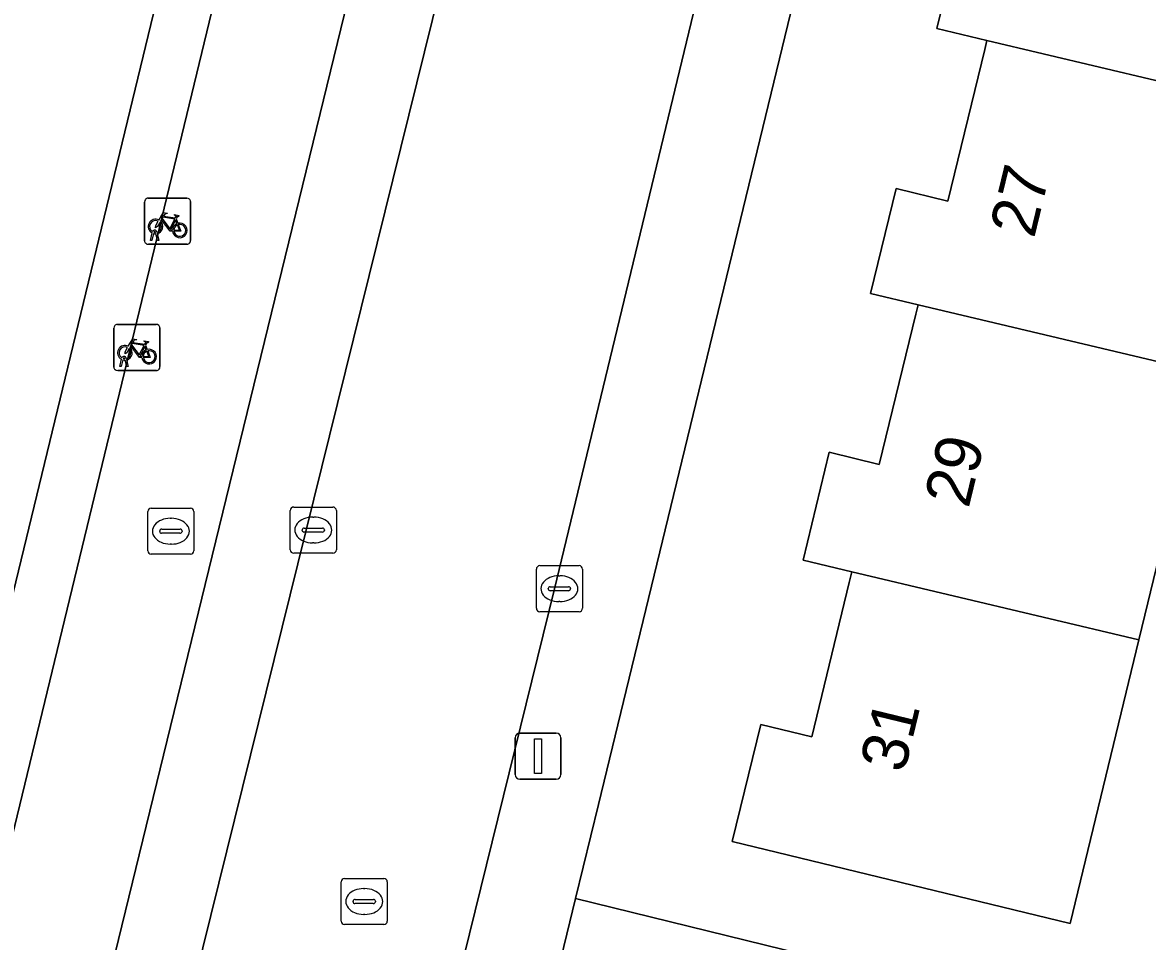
# Model space of a CAD drawing. Extents: x 162803 to 163818, y 381639 to 382475.
# Drawn here: x 163078.66 to 163103.07, y 382258.67 to 382278.62 of the extents above; entities that cross this region are included whole.
import ezdxf

# ---------------------------------------------------------------- set-up
doc = ezdxf.new("R2010")
doc.units = 0
for name, color, linetype in [('IMGEO_Brandkraan', 7, 'Continuous'), ('IMGEO_Erf', 7, 'Continuous'), ('IMGEO_Fietsenrek', 7, 'Continuous'), ('IMGEO_Kolk', 7, 'Continuous'), ('IMGEO_Lichtmast', 7, 'Continuous'), ('IMGEO_Pand', 7, 'Continuous'), ('IMGEO_Pand_nummerreeks', 7, 'Continuous'), ('IMGEO_Parkeervlak_open', 7, 'Continuous'), ('IMGEO_Rijbaan_lokaal_open', 7, 'Continuous'), ('IMGEO_Rioolput', 7, 'Continuous'), ('IMGEO_Voetpad_open', 7, 'Continuous')]:
    doc.layers.add(name, color=color, linetype=linetype)

msp = doc.modelspace()

# ---------------------------------------------------------------- linework, layer by layer
at = {"layer": 'IMGEO_Brandkraan'}
for p, q in [((163081.376, 382267.149), (163081.376, 382268.001)), ((163081.451, 382268.075), (163082.303, 382268.075)), ((163082.377, 382268.001), (163082.377, 382267.149)), ((163081.864, 382267.855), (163081.889, 382267.855)), ((163081.635, 382267.569), (163081.635, 382267.581)), ((163082.073, 382267.532), (163081.675, 382267.532)), ((163081.678, 382267.618), (163082.076, 382267.618)), ((163082.119, 382267.581), (163082.119, 382267.569)), ((163081.887, 382267.295), (163081.862, 382267.295)), ((163082.303, 382267.075), (163081.451, 382267.075))]:
    msp.add_line(p, q, dxfattribs=at)
for points in [[(163081.376, 382267.149), (163081.376, 382268.001)], [(163081.451, 382268.075), (163082.303, 382268.075)], [(163082.377, 382268.001), (163082.377, 382267.149)], [(163082.303, 382267.075), (163081.451, 382267.075)]]:
    msp.add_lwpolyline(points, dxfattribs=at)
for centre, radius, start, end in [((163081.453, 382267.999), 0.0765, 91.552, 178.448), ((163081.453, 382267.999), 0.0765, 91.552, 178.448), ((163082.301, 382267.999), 0.0765, 1.552, 88.448), ((163082.301, 382267.999), 0.0765, 1.552, 88.448), ((163081.675, 382267.578), 0.0403, 85.8775, 175.7526), ((163081.672, 382267.568), 0.0366, 178.938, 274.7102), ((163082.076, 382267.575), 0.043, 264.8664, 352.4533), ((163082.08, 382267.58), 0.0386, 1.7309, 96.639), ((163081.453, 382267.151), 0.0765, 181.552, 268.448), ((163081.453, 382267.151), 0.0765, 181.552, 268.448), ((163082.301, 382267.151), 0.0765, 271.552, 358.448), ((163082.301, 382267.151), 0.0765, 271.552, 358.448)]:
    msp.add_arc(centre, radius, start, end, dxfattribs=at)
for centre, major_axis, ratio, start_param, end_param in [((163081.863, 382267.575), (-0.387, 0.002), 0.722429, 4.712389, 7.853982), ((163081.888, 382267.575), (-0.39, 0.002), 0.717154, 1.570796, 4.712389)]:
    msp.add_ellipse(centre, major_axis=major_axis, ratio=ratio, start_param=start_param, end_param=end_param, dxfattribs=at)
at = {"layer": 'IMGEO_Erf'}
for points in [[(163105.355, 382320.14), (163091.157, 382261.639), (163090.662, 382259.598), (163109.57, 382254.957)], [(163104.299, 382271.018), (163102.889, 382265.217), (163101.392, 382259.058), (163094.062, 382260.839), (163094.68, 382263.377), (163095.787, 382263.109), (163096.6, 382266.461), (163096.657, 382266.696), (163095.599, 382266.947), (163096.166, 382269.29), (163097.251, 382269.025), (163098.045, 382272.289), (163098.094, 382272.492), (163097.065, 382272.736), (163097.62, 382275.017), (163098.742, 382274.742), (163099.54, 382278.029), (163099.589, 382278.231), (163098.503, 382278.489), (163099.088, 382280.89)]]:
    msp.add_lwpolyline(points, dxfattribs=at)
at = {"layer": 'IMGEO_Fietsenrek'}
for p, q in [((163081.379, 382274.805), (163082.22, 382274.805)), ((163082.22, 382274.805), (163081.379, 382274.805)), ((163081.304, 382273.88), (163081.304, 382274.721)), ((163081.304, 382274.721), (163081.304, 382273.88)), ((163082.304, 382274.73), (163082.304, 382273.889)), ((163082.304, 382273.889), (163082.304, 382274.73)), ((163081.991, 382274.354), (163082.027, 382274.259)), ((163081.431, 382273.889), (163081.47, 382274.049)), ((163081.5, 382274.037), (163081.465, 382273.889)), ((163081.542, 382274.061), (163081.541, 382274.065)), ((163081.583, 382273.889), (163081.549, 382274.031)), ((163081.573, 382274.072), (163081.574, 382274.065)), ((163081.581, 382274.035), (163081.616, 382273.889)), ((163082.229, 382273.805), (163081.388, 382273.805)), ((163081.388, 382273.805), (163082.229, 382273.805)), ((163081.465, 382273.889), (163081.431, 382273.889)), ((163081.616, 382273.889), (163081.583, 382273.889)), ((163080.715, 382272.064), (163081.556, 382272.064)), ((163081.556, 382272.064), (163080.715, 382272.064)), ((163080.64, 382271.139), (163080.64, 382271.98)), ((163080.64, 382271.98), (163080.64, 382271.139)), ((163081.64, 382271.989), (163081.64, 382271.148)), ((163081.64, 382271.148), (163081.64, 382271.989)), ((163081.327, 382271.613), (163081.363, 382271.518)), ((163080.909, 382271.331), (163080.91, 382271.324)), ((163080.767, 382271.148), (163080.806, 382271.308)), ((163080.801, 382271.148), (163080.767, 382271.148)), ((163080.836, 382271.296), (163080.801, 382271.148)), ((163080.878, 382271.32), (163080.877, 382271.324)), ((163080.919, 382271.148), (163080.885, 382271.29)), ((163080.917, 382271.294), (163080.952, 382271.148)), ((163080.952, 382271.148), (163080.919, 382271.148)), ((163081.565, 382271.064), (163080.724, 382271.064)), ((163080.724, 382271.064), (163081.565, 382271.064))]:
    msp.add_line(p, q, dxfattribs=at)
for points in [[(163081.638, 382274.279), (163081.586, 382274.189), (163081.546, 382274.164), (163081.547, 382274.211), (163081.602, 382274.305)], [(163081.617, 382274.331), (163081.712, 382274.495), (163081.798, 382274.481), (163081.8, 382274.472), (163081.744, 382274.461), (163081.717, 382274.416), (163081.973, 382274.375)], [(163081.913, 382274.087), (163081.863, 382274.087), (163081.672, 382274.338), (163081.653, 382274.306)], [(163081.96, 382274.35), (163081.703, 382274.391), (163081.686, 382274.362), (163081.853, 382274.142), (163081.96, 382274.35)], [(163082.008, 382274.252), (163081.978, 382274.329), (163081.869, 382274.111), (163081.912, 382274.111)], [(163081.973, 382274.375), (163081.998, 382274.424), (163081.992, 382274.428), (163081.969, 382274.432), (163081.957, 382274.439), (163081.956, 382274.442), (163081.958, 382274.447), (163082.053, 382274.432), (163082.055, 382274.422), (163082.045, 382274.409), (163082.033, 382274.403), (163082.019, 382274.409), (163081.991, 382274.354)], [(163081.942, 382274.111), (163082.062, 382274.11), (163082.018, 382274.224)], [(163082.038, 382274.231), (163082.093, 382274.086), (163081.943, 382274.086)], [(163080.953, 382271.59), (163081.048, 382271.754), (163081.134, 382271.74), (163081.136, 382271.731), (163081.08, 382271.72), (163081.053, 382271.675), (163081.309, 382271.634)], [(163081.249, 382271.346), (163081.199, 382271.346), (163081.008, 382271.597), (163080.989, 382271.565)], [(163081.296, 382271.609), (163081.039, 382271.65), (163081.022, 382271.621), (163081.189, 382271.401), (163081.296, 382271.609)], [(163081.344, 382271.511), (163081.314, 382271.588), (163081.205, 382271.37), (163081.248, 382271.37)], [(163081.309, 382271.634), (163081.334, 382271.683), (163081.328, 382271.687), (163081.305, 382271.691), (163081.293, 382271.698), (163081.292, 382271.701), (163081.294, 382271.706), (163081.389, 382271.691), (163081.391, 382271.681), (163081.381, 382271.668), (163081.369, 382271.662), (163081.355, 382271.668), (163081.327, 382271.613)], [(163080.974, 382271.538), (163080.922, 382271.448), (163080.882, 382271.423), (163080.883, 382271.47), (163080.938, 382271.564)], [(163081.278, 382271.37), (163081.398, 382271.369), (163081.354, 382271.483)], [(163081.374, 382271.49), (163081.429, 382271.345), (163081.279, 382271.345)]]:
    msp.add_lwpolyline(points, dxfattribs=at)
for centre, radius, start, end in [((163081.382, 382274.727), 0.0779, 92.4484, 184.2845), ((163081.382, 382274.727), 0.0779, 92.4484, 184.2845), ((163082.226, 382274.727), 0.0779, 2.4484, 94.2845), ((163082.226, 382274.727), 0.0779, 2.4484, 94.2845), ((163081.544, 382274.19), 0.159, 62.6766, 242.1369), ((163081.544, 382274.19), 0.129, 63.3192, 238.903), ((163081.544, 382274.19), 0.129, 283.6043, 43.4302), ((163081.544, 382274.19), 0.159, 283.5766, 46.6042), ((163082.071, 382274.106), 0.159, 187.0065, 105.7708), ((163081.524, 382274.061), 0.0499, 12.8025, 158.6934), ((163081.544, 382274.19), 0.159, 253.9967, 271.7867), ((163081.524, 382274.061), 0.0174, 12.8025, 163.4502), ((163081.544, 382274.19), 0.129, 253.415, 269.0204), ((163082.071, 382274.106), 0.159, 113.3408, 178.3217), ((163082.071, 382274.106), 0.129, 113.923, 177.9556), ((163082.071, 382274.106), 0.129, 188.6715, 104.5883), ((163081.382, 382273.883), 0.0779, 182.4484, 274.2845), ((163081.382, 382273.883), 0.0779, 182.4484, 274.2845), ((163082.226, 382273.883), 0.0779, 272.4484, 4.2845), ((163082.226, 382273.883), 0.0779, 272.4484, 4.2845), ((163080.718, 382271.986), 0.0779, 92.4484, 184.2845), ((163080.718, 382271.986), 0.0779, 92.4484, 184.2845), ((163081.562, 382271.986), 0.0779, 2.4484, 94.2845), ((163081.562, 382271.986), 0.0779, 2.4484, 94.2845), ((163080.88, 382271.449), 0.159, 62.6766, 242.1369), ((163080.88, 382271.449), 0.129, 63.3192, 238.903), ((163080.86, 382271.32), 0.0499, 12.8025, 158.6934), ((163080.86, 382271.32), 0.0174, 12.8025, 163.4502), ((163080.88, 382271.449), 0.129, 283.6043, 43.4302), ((163080.88, 382271.449), 0.159, 283.5766, 46.6042), ((163081.407, 382271.365), 0.159, 113.3408, 178.3217), ((163081.407, 382271.365), 0.159, 187.0065, 105.7708), ((163081.407, 382271.365), 0.129, 113.923, 177.9556), ((163081.407, 382271.365), 0.129, 188.6715, 104.5883), ((163080.718, 382271.142), 0.0779, 182.4484, 274.2845), ((163080.718, 382271.142), 0.0779, 182.4484, 274.2845), ((163080.88, 382271.449), 0.159, 253.9967, 271.7867), ((163080.88, 382271.449), 0.129, 253.415, 269.0204), ((163081.562, 382271.142), 0.0779, 272.4484, 4.2845), ((163081.562, 382271.142), 0.0779, 272.4484, 4.2845)]:
    msp.add_arc(centre, radius, start, end, dxfattribs=at)
at = {"layer": 'IMGEO_Kolk'}
for p, q in [((163084.467, 382267.174), (163084.467, 382268.026)), ((163084.542, 382268.1), (163085.394, 382268.1)), ((163085.468, 382268.026), (163085.468, 382267.174)), ((163084.955, 382267.88), (163084.98, 382267.88)), ((163084.726, 382267.594), (163084.726, 382267.606)), ((163085.164, 382267.557), (163084.766, 382267.557)), ((163084.769, 382267.643), (163085.167, 382267.643)), ((163085.21, 382267.606), (163085.21, 382267.594)), ((163084.978, 382267.32), (163084.953, 382267.32)), ((163085.394, 382267.1), (163084.542, 382267.1)), ((163089.809, 382265.901), (163089.809, 382266.753)), ((163089.884, 382266.827), (163090.736, 382266.827)), ((163090.81, 382266.753), (163090.81, 382265.901)), ((163090.297, 382266.607), (163090.322, 382266.607)), ((163090.068, 382266.321), (163090.068, 382266.333)), ((163090.506, 382266.284), (163090.108, 382266.284)), ((163090.111, 382266.37), (163090.509, 382266.37)), ((163090.552, 382266.333), (163090.552, 382266.321)), ((163090.32, 382266.047), (163090.295, 382266.047)), ((163090.736, 382265.827), (163089.884, 382265.827))]:
    msp.add_line(p, q, dxfattribs=at)
for points in [[(163084.467, 382267.174), (163084.467, 382268.026)], [(163084.542, 382268.1), (163085.394, 382268.1)], [(163085.468, 382268.026), (163085.468, 382267.174)], [(163085.394, 382267.1), (163084.542, 382267.1)], [(163089.809, 382265.901), (163089.809, 382266.753)], [(163089.884, 382266.827), (163090.736, 382266.827)], [(163090.81, 382266.753), (163090.81, 382265.901)], [(163090.736, 382265.827), (163089.884, 382265.827)]]:
    msp.add_lwpolyline(points, dxfattribs=at)
for centre, radius, start, end in [((163084.544, 382268.024), 0.0765, 91.552, 178.448), ((163084.544, 382268.024), 0.0765, 91.552, 178.448), ((163085.392, 382268.024), 0.0765, 1.552, 88.448), ((163085.392, 382268.024), 0.0765, 1.552, 88.448), ((163084.766, 382267.603), 0.0403, 85.8775, 175.7526), ((163084.763, 382267.593), 0.0366, 178.938, 274.7102), ((163085.167, 382267.6), 0.043, 264.8664, 352.4533), ((163085.171, 382267.605), 0.0386, 1.7309, 96.639), ((163084.544, 382267.176), 0.0765, 181.552, 268.448), ((163084.544, 382267.176), 0.0765, 181.552, 268.448), ((163085.392, 382267.176), 0.0765, 271.552, 358.448), ((163085.392, 382267.176), 0.0765, 271.552, 358.448), ((163089.886, 382266.751), 0.0765, 91.552, 178.448), ((163089.886, 382266.751), 0.0765, 91.552, 178.448), ((163090.734, 382266.751), 0.0765, 1.552, 88.448), ((163090.734, 382266.751), 0.0765, 1.552, 88.448), ((163090.108, 382266.33), 0.0403, 85.8775, 175.7526), ((163090.105, 382266.32), 0.0366, 178.938, 274.7102), ((163090.509, 382266.327), 0.043, 264.8664, 352.4533), ((163090.513, 382266.332), 0.0386, 1.7309, 96.639), ((163089.886, 382265.903), 0.0765, 181.552, 268.448), ((163089.886, 382265.903), 0.0765, 181.552, 268.448), ((163090.734, 382265.903), 0.0765, 271.552, 358.448), ((163090.734, 382265.903), 0.0765, 271.552, 358.448)]:
    msp.add_arc(centre, radius, start, end, dxfattribs=at)
for centre, major_axis, ratio, start_param, end_param in [((163084.954, 382267.6), (-0.387, 0.002), 0.722429, 4.712389, 7.853982), ((163084.979, 382267.6), (-0.39, 0.002), 0.717154, 1.570796, 4.712389), ((163090.296, 382266.327), (-0.387, 0.002), 0.722429, 4.712389, 7.853982), ((163090.321, 382266.327), (-0.39, 0.002), 0.717154, 1.570796, 4.712389)]:
    msp.add_ellipse(centre, major_axis=major_axis, ratio=ratio, start_param=start_param, end_param=end_param, dxfattribs=at)
at = {"layer": 'IMGEO_Lichtmast'}
for p, q in [((163089.352, 382262.292), (163089.352, 382263.092)), ((163089.352, 382263.092), (163089.352, 382262.292)), ((163089.452, 382263.192), (163090.242, 382263.192)), ((163090.242, 382263.192), (163089.452, 382263.192)), ((163090.342, 382263.092), (163090.342, 382262.292)), ((163090.342, 382262.292), (163090.342, 382263.092)), ((163090.242, 382262.192), (163089.452, 382262.192)), ((163089.452, 382262.192), (163090.242, 382262.192))]:
    msp.add_line(p, q, dxfattribs=at)
msp.add_lwpolyline([(163089.772, 382263.067), (163089.922, 382263.067), (163089.922, 382262.317), (163089.772, 382262.317), (163089.772, 382263.067)], dxfattribs=at)
for centre, start, end in [((163089.452, 382263.092), 90, 180), ((163089.452, 382263.092), 90, 180), ((163090.242, 382263.092), 0, 90), ((163090.242, 382263.092), 360, 90), ((163089.452, 382262.292), 180, 270), ((163089.452, 382262.292), 180, 270), ((163090.242, 382262.292), 270, 0), ((163090.242, 382262.292), 270, 0)]:
    msp.add_arc(centre, 0.1, start, end, dxfattribs=at)
at = {"layer": 'IMGEO_Pand'}
for points in [[(163107.133, 382282.679), (163101.069, 382284.118), (163101.029, 382283.954), (163100.217, 382280.616), (163099.088, 382280.89), (163098.503, 382278.489), (163099.589, 382278.231), (163105.699, 382276.781)], [(163078.114, 382264.863), (163082.175, 382281.603), (163072.673, 382283.908), (163070.947, 382276.84), (163067.21, 382277.754), (163066.557, 382275.073), (163070.273, 382274.165), (163068.567, 382267.18)], [(163105.699, 382276.781), (163099.589, 382278.231), (163099.54, 382278.029), (163098.742, 382274.742), (163097.62, 382275.017), (163097.065, 382272.736), (163098.094, 382272.492), (163104.299, 382271.018)], [(163104.299, 382271.018), (163098.094, 382272.492), (163098.045, 382272.289), (163097.251, 382269.025), (163096.166, 382269.29), (163095.599, 382266.947), (163096.657, 382266.696), (163102.889, 382265.217)], [(163102.889, 382265.217), (163096.657, 382266.696), (163096.6, 382266.461), (163095.787, 382263.109), (163094.68, 382263.377), (163094.062, 382260.839), (163101.392, 382259.058)]]:
    msp.add_lwpolyline(points, close=True, dxfattribs=at)
at = {"layer": 'IMGEO_Parkeervlak_open'}
for points in [[(163081.59, 382254.533), (163082.231, 382257.156), (163091.682, 382295.367)], [(163089.11, 382293.013), (163078.631, 382250.053), (163071.399, 382220.59), (163070.416, 382216.381), (163069.856, 382214.164)]]:
    msp.add_lwpolyline(points, dxfattribs=at)
at = {"layer": 'IMGEO_Rijbaan_lokaal_open'}
msp.add_lwpolyline([(163092.174, 382297.453), (163091.682, 382295.367), (163082.231, 382257.156), (163087.619, 382255.841), (163090.201, 382266.325), (163095.381, 382287.805)], dxfattribs=at)
at = {"layer": 'IMGEO_Rioolput'}
for p, q in [((163085.573, 382259.11), (163085.573, 382259.962)), ((163085.648, 382260.036), (163086.5, 382260.036)), ((163086.574, 382259.962), (163086.574, 382259.11)), ((163086.061, 382259.816), (163086.086, 382259.816)), ((163085.832, 382259.53), (163085.832, 382259.542)), ((163086.27, 382259.493), (163085.872, 382259.493)), ((163085.875, 382259.579), (163086.273, 382259.579)), ((163086.316, 382259.542), (163086.316, 382259.53)), ((163086.084, 382259.256), (163086.059, 382259.256)), ((163086.5, 382259.036), (163085.648, 382259.036))]:
    msp.add_line(p, q, dxfattribs=at)
for points in [[(163085.573, 382259.11), (163085.573, 382259.962)], [(163085.648, 382260.036), (163086.5, 382260.036)], [(163086.574, 382259.962), (163086.574, 382259.11)], [(163086.5, 382259.036), (163085.648, 382259.036)]]:
    msp.add_lwpolyline(points, dxfattribs=at)
for centre, radius, start, end in [((163085.65, 382259.96), 0.0765, 91.552, 178.448), ((163085.65, 382259.96), 0.0765, 91.552, 178.448), ((163086.498, 382259.96), 0.0765, 1.552, 88.448), ((163086.498, 382259.96), 0.0765, 1.552, 88.448), ((163085.872, 382259.539), 0.0403, 85.8775, 175.7526), ((163085.869, 382259.529), 0.0366, 178.938, 274.7102), ((163086.273, 382259.536), 0.043, 264.8664, 352.4533), ((163086.277, 382259.541), 0.0386, 1.7309, 96.639), ((163085.65, 382259.112), 0.0765, 181.552, 268.448), ((163085.65, 382259.112), 0.0765, 181.552, 268.448), ((163086.498, 382259.112), 0.0765, 271.552, 358.448), ((163086.498, 382259.112), 0.0765, 271.552, 358.448)]:
    msp.add_arc(centre, radius, start, end, dxfattribs=at)
for centre, major_axis, ratio, start_param, end_param in [((163086.06, 382259.536), (-0.387, 0.002), 0.722429, 4.712389, 7.853982), ((163086.085, 382259.536), (-0.39, 0.002), 0.717154, 1.570796, 4.712389)]:
    msp.add_ellipse(centre, major_axis=major_axis, ratio=ratio, start_param=start_param, end_param=end_param, dxfattribs=at)
at = {"layer": 'IMGEO_Voetpad_open'}
for points in [[(163088.329, 382250), (163089.618, 382255.32), (163090.093, 382257.281), (163090.662, 382259.598), (163091.157, 382261.639), (163105.355, 382320.14), (163108.286, 382319.447), (163109.311, 382319.198), (163109.73, 382320.954), (163109.805, 382321.271), (163112.1, 382330.896), (163113.917, 382338.352), (163114.317, 382339.892), (163108.877, 382341.135)], [(163103.455, 382320.774), (163099.839, 382306.208), (163099.186, 382303.474), (163095.381, 382287.805), (163090.201, 382266.325), (163087.619, 382255.841), (163087.012, 382253.21), (163086.232, 382250.032), (163084.04, 382240.987), (163078.668, 382219.038), (163075.66, 382206.399), (163073.776, 382198.624), (163073.068, 382195.826), (163073.507, 382195.711), (163072.615, 382192.056), (163072.178, 382192.166), (163067.464, 382172.818)], [(163089.872, 382300.961), (163087.242, 382301.595), (163086.447, 382298.575), (163087.465, 382298.318), (163075.774, 382250), (163067.591, 382216.313), (163067.07, 382214.116), (163066.453, 382212.54), (163065.195, 382207.154), (163065.124, 382206.864), (163069.755, 382205.884), (163070.225, 382207.754), (163070.948, 382210.415)], [(163069.856, 382214.164), (163070.416, 382216.381), (163071.399, 382220.59), (163078.631, 382250.053), (163089.11, 382293.013)], [(163113.517, 382254.008), (163111.675, 382254.451), (163109.57, 382254.957), (163090.662, 382259.598), (163090.093, 382257.281), (163109.113, 382252.594), (163111.102, 382252.11), (163119.771, 382250), (163122.549, 382249.324), (163130.671, 382247.351), (163132.637, 382247.045), (163136.184, 382246.175), (163136.382, 382246.138)]]:
    msp.add_lwpolyline(points, dxfattribs=at)
msp.add_lwpolyline([(163086.946, 382301.665), (163086.227, 382298.73), (163086.324, 382298.706), (163082.175, 382281.603), (163078.114, 382264.863), (163074.508, 382250), (163073.948, 382247.695), (163070.034, 382231.565), (163065.869, 382214.405), (163067.07, 382214.116), (163067.591, 382216.313), (163075.774, 382250), (163087.465, 382298.318), (163086.447, 382298.575), (163087.242, 382301.595)], close=True, dxfattribs=at)

# ---------------------------------------------------------------- texts
at = {"layer": 'IMGEO_Pand_nummerreeks'}
for s, p in [('27', (163100.61, 382273.914)), ('29', (163099.188, 382268.053)), ('31', (163097.791, 382262.302))]:
    msp.add_text(s, height=1, rotation=76.3581, dxfattribs=at).set_placement(p)

doc.saveas('drawing.dxf')
